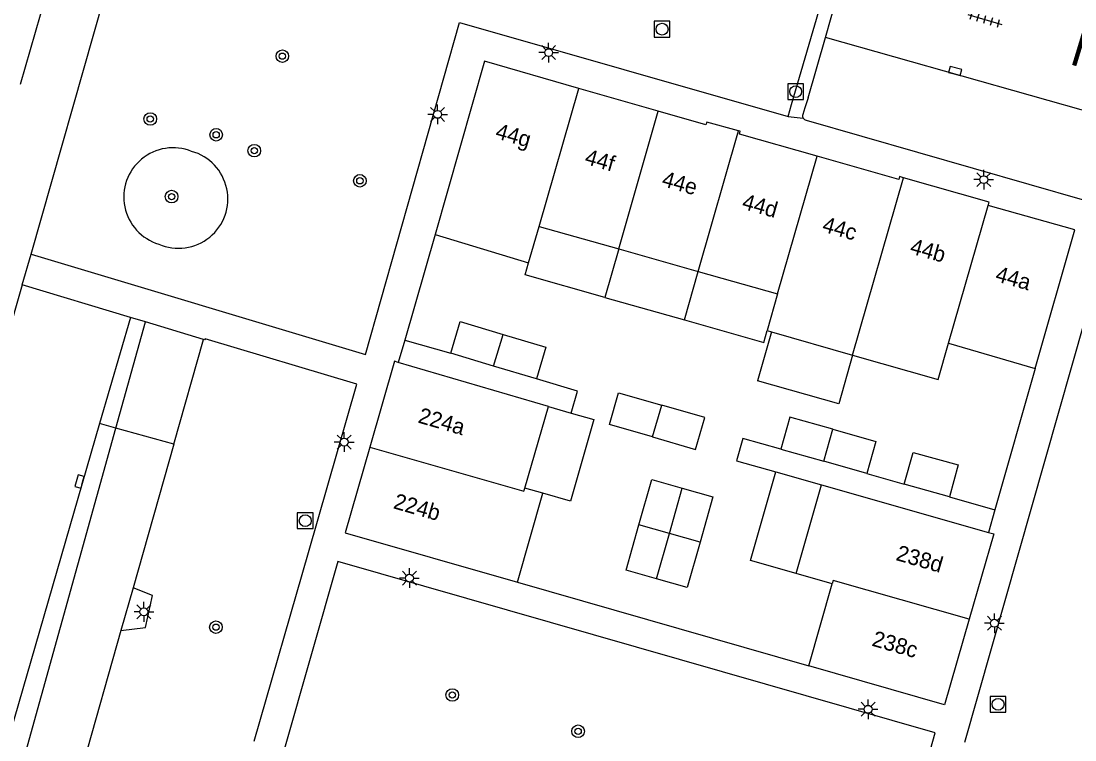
# Model space of a CAD drawing. Extents: x 132999 to 136000, y 398499 to 400501.
# Drawn here: x 133833.7 to 133900.4, y 399953.4 to 399999 of the extents above; entities that cross this region are included whole.
import ezdxf

# ---------------------------------------------------------------- set-up
doc = ezdxf.new("R2010")
doc.units = 0
for name, color, linetype in [('gg-afsc-erfafscheiding', 7, 'Continuous'), ('gg-afsc-hekwerk', 7, 'Continuous'), ('gg-anno-huisnummerreeks BGT', 7, 'Continuous'), ('gg-anno-openbare ruimte label', 7, 'Continuous'), ('gg-bbg-bijgebouw', 7, 'Continuous'), ('gg-bbg-hoofdgebouw', 7, 'Continuous'), ('gg-bbg-luifel en loopbrug', 7, 'Continuous'), ('gg-bbg-tussenscheiding', 7, 'Continuous'), ('gg-knt-verharding', 7, 'Continuous'), ('gg-knt-verharding nz', 7, 'Continuous'), ('gt-grn-groengrens', 7, 'Continuous'), ('gt-grn-weggrens', 7, 'Continuous'), ('gt-symb-boom', 7, 'Continuous'), ('gt-symb-kolk', 7, 'Continuous'), ('gt-symb-lichtmast', 7, 'Continuous'), ('gt-symb-rioolschacht', 7, 'Continuous'), ('gt-symb-tegel verharding', 7, 'Continuous')]:
    doc.layers.add(name, color=color, linetype=linetype)

# ---------------------------------------------------------------- blocks, each defined once
blk = doc.blocks.new('gt0-KOLK')
at = {"layer": 'gt-symb-kolk'}
blk.add_lwpolyline([(0, 0), (0.375, 0), (0.375, 0.4), (-0.375, 0.4), (-0.375, 0), (0, 0)], dxfattribs=at)
blk = doc.blocks.new('gt0-TEG1')
at = {"layer": 'gt-symb-tegel verharding'}
for p, q in [((-1.125, 0), (1.125, 0)), ((-0.9, -0.25), (-0.9, 0.25)), ((-0.45, -0.25), (-0.45, 0.25)), ((0, -0.25), (0, 0.25)), ((0.45, -0.25), (0.45, 0.25)), ((0.9, -0.25), (0.9, 0.25))]:
    blk.add_line(p, q, dxfattribs=at)
blk = doc.blocks.new('gt0-RS')
at = {"layer": 'gt-symb-rioolschacht'}
blk.add_lwpolyline([(-0.5, -0.5), (0.5, -0.5), (0.5, 0.5), (-0.5, 0.5)], close=True, dxfattribs=at)
blk.add_circle((0, 0), 0.375, dxfattribs=at)
blk = doc.blocks.new('gt0-LMAST')
at = {"layer": 'gt-symb-lichtmast'}
for p, q in [((-0.182, 0.173), (-0.447, 0.438)), ((-0.005, 0.246), (-0.005, 0.621)), ((0.172, 0.173), (0.437, 0.438)), ((-0.255, -0.004), (-0.63, -0.004)), ((-0.182, -0.181), (-0.447, -0.446)), ((-0.005, -0.254), (-0.005, -0.629)), ((0.437, -0.446), (0.172, -0.181)), ((0.245, -0.004), (0.62, -0.004))]:
    blk.add_line(p, q, dxfattribs=at)
blk.add_circle((-0.005, -0.004), 0.25, dxfattribs=at)
blk = doc.blocks.new('gt0-BOOM')
at = {"layer": 'gt-symb-boom'}
for radius in [0.4, 0.2]:
    blk.add_circle((0, 0), radius, dxfattribs=at)

msp = doc.modelspace()

# ---------------------------------------------------------------- linework, layer by layer
at = {"layer": 'gg-afsc-erfafscheiding'}
for p, q in [((133857.971, 399978.74), (133857.557, 399977.334)), ((133857.971, 399978.74), (133860.877, 399977.909)), ((133887.237, 399970.288), (133889.622, 399969.608)), ((133892.483, 399968.807), (133895.367, 399967.986)), ((133895.367, 399967.986), (133894.959, 399966.553))]:
    msp.add_line(p, q, dxfattribs=at)
for points in [[(133868.504, 399974.109), (133868.918, 399975.516), (133866.311, 399976.284)], [(133881.8, 399971.83), (133879.395, 399972.512), (133878.992, 399971.091), (133881.485, 399970.384)]]:
    msp.add_lwpolyline(points, dxfattribs=at)
at = {"layer": 'gg-afsc-hekwerk'}
for p, q in [((133859.886, 399985.438), (133857.971, 399978.74)), ((133897.919, 399976.955), (133895.367, 399967.986)), ((133865.101, 399963.398), (133883.574, 399958.093))]:
    msp.add_line(p, q, dxfattribs=at)
at = {"layer": 'gg-bbg-bijgebouw'}
for p, q in [((133863.594, 399977.097), (133860.877, 399977.909)), ((133866.311, 399976.284), (133863.594, 399977.097)), ((133881.8, 399971.83), (133884.519, 399971.059)), ((133889.622, 399969.608), (133890.179, 399971.627)), ((133887.237, 399970.288), (133884.519, 399971.059)), ((133892.483, 399968.807), (133889.622, 399969.608))]:
    msp.add_line(p, q, dxfattribs=at)
for points in [[(133860.877, 399977.909), (133861.478, 399979.916), (133864.195, 399979.103)], [(133864.195, 399979.103), (133866.912, 399978.29), (133866.311, 399976.284)], [(133873.666, 399972.601), (133870.935, 399973.387), (133871.516, 399975.405), (133874.248, 399974.618)], [(133873.666, 399972.601), (133876.398, 399971.814), (133876.979, 399973.832), (133874.248, 399974.618)], [(133885.095, 399973.087), (133882.377, 399973.858), (133881.8, 399971.83)], [(133885.095, 399973.087), (133887.813, 399972.316), (133887.237, 399970.288)], [(133890.179, 399971.627), (133893.04, 399970.825), (133892.483, 399968.807)], [(133872.804, 399967.036), (133873.618, 399969.913), (133875.554, 399969.358)], [(133875.554, 399969.358), (133877.49, 399968.803), (133876.677, 399965.926)], [(133873.927, 399963.603), (133871.99, 399964.158), (133872.804, 399967.036)], [(133876.677, 399965.926), (133875.863, 399963.048), (133873.927, 399963.603)]]:
    msp.add_lwpolyline(points, dxfattribs=at)
at = {"layer": 'gg-bbg-hoofdgebouw'}
for p, q in [((133833.621, 399994.971), (133835.386, 400001.123)), ((133863.028, 399996.426), (133859.886, 399985.438)), ((133868.996, 399994.71), (133863.028, 399996.426)), ((133874.025, 399993.263), (133868.996, 399994.71)), ((133900.417, 399985.734), (133894.934, 399987.288)), ((133865.81, 399983.643), (133866.489, 399985.949)), ((133866.489, 399985.949), (133871.524, 399984.526)), ((133897.919, 399976.955), (133900.417, 399985.734)), ((133859.886, 399985.438), (133865.81, 399983.643)), ((133871.524, 399984.526), (133876.56, 399983.102)), ((133876.56, 399983.102), (133881.595, 399981.679)), ((133881.595, 399981.679), (133880.92, 399979.346)), ((133880.92, 399979.346), (133881.2, 399979.266)), ((133881.2, 399979.266), (133886.343, 399977.793)), ((133892.431, 399978.543), (133897.919, 399976.955)), ((133867.065, 399974.533), (133857.557, 399977.334)), ((133865.573, 399969.358), (133867.065, 399974.533)), ((133882.762, 399963.944), (133884.367, 399969.567)), ((133884.367, 399969.567), (133894.959, 399966.553)), ((133865.101, 399963.398), (133866.722, 399969.029)), ((133866.722, 399969.029), (133865.573, 399969.358)), ((133885.058, 399963.282), (133882.762, 399963.944)), ((133883.574, 399958.093), (133885.058, 399963.282))]:
    msp.add_line(p, q, dxfattribs=at)
for points in [[(133879.113, 399992.025), (133877.099, 399992.577), (133877.048, 399992.394), (133874.025, 399993.263)], [(133884.092, 399990.402), (133879.169, 399991.808), (133879.219, 399991.996), (133879.113, 399992.025)], [(133889.575, 399989.043), (133889.322, 399989.116), (133889.267, 399988.924), (133884.092, 399990.402)], [(133894.934, 399987.288), (133894.989, 399987.488), (133889.575, 399989.043)], [(133886.343, 399977.793), (133891.766, 399976.24), (133892.431, 399978.543)], [(133857.557, 399977.334), (133857.32, 399977.404), (133855.756, 399971.965)], [(133855.756, 399971.965), (133854.193, 399966.526), (133865.101, 399963.398)], [(133894.959, 399966.553), (133895.29, 399966.459), (133893.729, 399961.038)], [(133893.729, 399961.038), (133892.167, 399955.617), (133883.574, 399958.093)]]:
    msp.add_lwpolyline(points, dxfattribs=at)
at = {"layer": 'gg-bbg-luifel en loopbrug'}
for p, q in [((133871.524, 399984.526), (133870.653, 399981.447)), ((133875.689, 399980.023), (133876.56, 399983.102)), ((133870.653, 399981.447), (133875.689, 399980.023)), ((133881.2, 399979.266), (133880.324, 399976.169)), ((133886.343, 399977.793), (133885.472, 399974.714)), ((133885.472, 399974.714), (133880.324, 399976.169)), ((133867.065, 399974.533), (133868.504, 399974.109)), ((133881.485, 399970.384), (133884.367, 399969.567))]:
    msp.add_line(p, q, dxfattribs=at)
for points in [[(133870.653, 399981.447), (133865.594, 399982.877), (133865.81, 399983.643)], [(133875.689, 399980.023), (133880.71, 399978.603), (133880.92, 399979.346)], [(133868.504, 399974.109), (133869.949, 399973.707), (133868.467, 399968.529), (133866.722, 399969.029)], [(133882.762, 399963.944), (133879.878, 399964.77), (133881.485, 399970.384)]]:
    msp.add_lwpolyline(points, dxfattribs=at)
at = {"layer": 'gg-bbg-tussenscheiding'}
for p, q in [((133866.489, 399985.949), (133868.996, 399994.71)), ((133871.524, 399984.526), (133874.025, 399993.263)), ((133876.56, 399983.102), (133879.113, 399992.025)), ((133881.595, 399981.679), (133884.092, 399990.402)), ((133886.343, 399977.793), (133889.575, 399989.043)), ((133892.431, 399978.543), (133894.934, 399987.288)), ((133863.594, 399977.097), (133864.195, 399979.103)), ((133873.666, 399972.601), (133874.248, 399974.618)), ((133884.519, 399971.059), (133885.095, 399973.087)), ((133874.741, 399966.481), (133875.554, 399969.358)), ((133874.741, 399966.481), (133872.804, 399967.036)), ((133873.927, 399963.603), (133874.741, 399966.481)), ((133876.677, 399965.926), (133874.741, 399966.481))]:
    msp.add_line(p, q, dxfattribs=at)
for points in [[(133855.756, 399971.965), (133865.518, 399969.167), (133865.573, 399969.358)], [(133893.729, 399961.038), (133885.122, 399963.505), (133885.058, 399963.282)]]:
    msp.add_lwpolyline(points, dxfattribs=at)
at = {"layer": 'gg-knt-verharding'}
for p, q in [((133882.478, 399993.698), (133887.184, 400009.915)), ((133834.285, 399984.204), (133840.205, 400004.971)), ((133884.617, 399997.946), (133886.611, 400004.97)), ((133855.477, 399977.824), (133861.442, 399998.889)), ((133861.442, 399998.889), (133882.255, 399992.928)), ((133883.522, 399994.121), (133884.617, 399997.946)), ((133882.255, 399992.928), (133882.478, 399993.698)), ((133883.522, 399994.121), (133883.322, 399993.472)), ((133883.322, 399993.472), (133883.195, 399993.058)), ((133883.397, 399992.693), (133901.028, 399987.623)), ((133893.446, 399953.238), (133902.506, 399985.1)), ((133834.285, 399984.204), (133855.477, 399977.824)), ((133840.58, 399980.183), (133833.726, 399982.241)), ((133841.543, 399979.894), (133840.58, 399980.183)), ((133845.22, 399978.791), (133841.543, 399979.894)), ((133843.333, 399972.137), (133845.22, 399978.791)), ((133851.859, 399965.269), (133854.925, 399975.956)), ((133843.333, 399972.137), (133840.751, 399963.031)), ((133848.429, 399953.311), (133851.859, 399965.269)), ((133853.726, 399964.694), (133850.339, 399952.842)), ((133891.58, 399953.848), (133853.726, 399964.694)), ((133840.751, 399963.031), (133839.983, 399960.323)), ((133839.983, 399960.323), (133836.45, 399947.86)), ((133889.334, 399945.99), (133891.58, 399953.848))]:
    msp.add_line(p, q, dxfattribs=at)
for points in [[(133833.726, 399982.241), (133822.79, 399943.88), (133822.16, 399943.72)], [(133854.925, 399975.956), (133845.328, 399978.829), (133845.285, 399978.771), (133845.22, 399978.791)]]:
    msp.add_lwpolyline(points, dxfattribs=at)
for centre, radius, start, end in [((133883.448, 399992.958), 0.272, 158.48829, 211.43075), ((133883.442, 399992.953), 0.264, 211.34253, 260.2607)]:
    msp.add_arc(centre, radius, start, end, dxfattribs=at)
at = {"layer": 'gg-knt-verharding nz'}
for p, q in [((133904.782, 399992.214), (133884.617, 399997.946)), ((133840.58, 399980.183), (133838.632, 399973.459)), ((133838.632, 399973.459), (133831.622, 399949.253))]:
    msp.add_line(p, q, dxfattribs=at)
at = {"layer": 'gt-grn-groengrens'}
msp.add_lwpolyline([(133839.983, 399960.323), (133841.534, 399960.512), (133841.988, 399962.552), (133840.751, 399963.031)], dxfattribs=at)
for centre, radius, start, end in [((133843.281, 399987.823), 3.121, 67.83389, 253.29114), ((133843.631, 399987.7), 3.126, 246.47817, 74.64686)]:
    msp.add_arc(centre, radius, start, end, dxfattribs=at)
at = {"layer": 'gt-grn-weggrens'}
for p, q in [((133882.255, 399992.928), (133883.216, 399992.816)), ((133833.726, 399982.241), (133834.285, 399984.204)), ((133839.667, 399973.159), (133841.543, 399979.894)), ((133832.903, 399948.882), (133839.667, 399973.159)), ((133839.667, 399973.159), (133838.632, 399973.459)), ((133843.333, 399972.137), (133839.667, 399973.159))]:
    msp.add_line(p, q, dxfattribs=at)

# ---------------------------------------------------------------- block references
at = {"layer": 'gt-symb-boom'}
for p, rotation in [((133850.21, 399996.754), -26.41137489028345), ((133860.979, 399956.239), -26.41137489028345), ((133868.953, 399953.937), -26.411374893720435)]:
    msp.add_blockref('gt0-BOOM', p, dxfattribs=dict(at, rotation=rotation))
for p in [(133841.837, 399992.769), (133846.017, 399991.767), (133848.43, 399990.759), (133855.122, 399988.849), (133843.194, 399987.845), (133846, 399960.539)]:
    msp.add_blockref('gt0-BOOM', p, dxfattribs=at)
at = {"layer": 'gt-symb-kolk'}
for p, rotation in [((133892.789, 399995.623), -15.371193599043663), ((133837.552, 399969.727), 74.62927456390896)]:
    msp.add_blockref('gt0-KOLK', p, dxfattribs=dict(at, rotation=rotation))
at = {"layer": 'gt-symb-lichtmast'}
for p in [(133867.089, 399996.983), (133860.053, 399993.066), (133894.658, 399988.925), (133854.131, 399972.282), (133858.265, 399963.654), (133841.44, 399961.516), (133895.334, 399960.792), (133887.329, 399955.335)]:
    msp.add_blockref('gt0-LMAST', p, dxfattribs=at)
at = {"layer": 'gt-symb-rioolschacht'}
for p in [(133874.273, 399998.466), (133882.736, 399994.507), (133851.659, 399967.289), (133895.564, 399955.648)]:
    msp.add_blockref('gt0-RS', p, dxfattribs=at)
at = {"layer": 'gt-symb-tegel verharding', "rotation": -16.13420459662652}
msp.add_blockref('gt0-TEG1', (133894.726, 399999.083), dxfattribs=at)

# ---------------------------------------------------------------- texts
at = {"layer": 'gg-anno-huisnummerreeks BGT'}
for s, rotation, p in [('44g', 344, (133863.649, 399991.564)), ('44f', 343.9, (133869.31, 399989.937)), ('44e', 344, (133874.194, 399988.535)), ('44d', 344.1, (133879.274, 399987.097)), ('44c', 344.1, (133884.361, 399985.645)), ('44b', 344, (133889.92, 399984.261)), ('44a', 344.2, (133895.328, 399982.499)), ('224a', 344, (133858.75, 399973.526)), ('224b', 344, (133857.187, 399968.088)), ('238d', 343.9, (133889.035, 399964.806)), ('238c', 343.9, (133887.511, 399959.375))]:
    msp.add_text(s, height=1, rotation=rotation, dxfattribs=at).set_placement(p)
at = {"layer": 'gg-anno-openbare ruimte label'}
msp.add_text('Mahlerstraat', height=2.5, rotation=343.1, dxfattribs=at).set_placement((133899.99, 399996.28))

doc.saveas('drawing.dxf')
